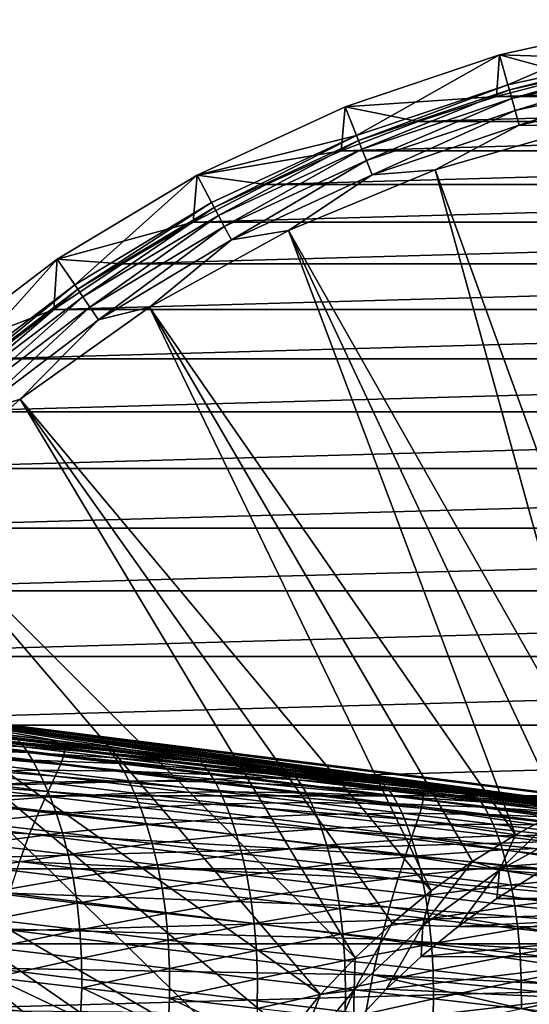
# Model space of a CAD drawing. Header units: metres. Extents: x -109 to 109, y -19 to 107.
# Tile 306 of 315: x 57 to 68, y 24 to 45. Entities that reach past the tile are written whole.
import ezdxf

# ---------------------------------------------------------------- set-up
doc = ezdxf.new("R2010")
doc.units = ezdxf.units.M
doc.layers.add('solid_21_412_310_XXX', color=7, linetype='CONTINUOUS')

msp = doc.modelspace()

# ---------------------------------------------------------------- linework, layer by layer
at = {"layer": 'solid_21_412_310_XXX'}
for points in [[(71.241806, 45.297634, 71.205002), (67.805344, 44.541195, 71.205002), (71.198288, 44.42791, 71.355003)], [(67.985191, 43.893391, 67.392159), (67.805344, 44.541195, 71.205002), (71.241806, 45.297634, 71.205002)], [(71.350853, 44.634228, 67.392159), (67.985191, 43.893391, 67.392159), (71.241806, 45.297634, 71.205002)], [(67.805344, 44.541195, 71.205002), (64.470779, 43.417667, 71.205002), (67.738266, 43.638157, 71.355003)], [(64.719353, 42.793003, 67.392159), (64.470779, 43.417667, 71.205002), (67.805344, 44.541195, 71.205002)], [(67.985191, 43.893391, 67.392159), (64.719353, 42.793003, 67.392159), (67.805344, 44.541195, 71.205002)], [(67.805344, 44.541195, 71.205002), (67.738266, 43.638157, 71.355003), (69.457619, 44.081669, 71.355003)], [(67.805344, 44.541195, 71.205002), (69.457619, 44.081669, 71.355003), (71.198288, 44.42791, 71.355003)], [(68.0159, 43.782795, 66.991409), (67.985191, 43.893391, 67.392159), (71.350853, 44.634228, 67.392159)], [(71.369423, 44.520962, 66.991409), (68.0159, 43.782795, 66.991409), (71.350853, 44.634228, 67.392159)], [(68.068413, 43.593658, 66.621765), (68.0159, 43.782795, 66.991409), (71.369423, 44.520962, 66.991409)], [(71.401176, 44.327255, 66.621765), (68.068413, 43.593658, 66.621765), (71.369423, 44.520962, 66.991409)], [(68.140358, 43.334534, 66.301064), (68.068413, 43.593658, 66.621765), (71.401176, 44.327255, 66.621765)], [(71.444687, 44.061871, 66.301064), (68.140358, 43.334534, 66.301064), (71.401176, 44.327255, 66.621765)], [(83.542397, 44.081665, 71.355003), (69.457619, 44.081669, 71.355003), (67.738266, 43.638157, 71.355003)], [(85.261734, 43.638157, 71.355003), (83.542397, 44.081665, 71.355003), (67.738266, 43.638157, 71.355003)], [(71.444687, 44.061871, 66.301064), (68.228584, 43.016773, 66.043358), (68.140358, 43.334534, 66.301064)], [(71.444687, 44.061871, 66.301064), (71.498039, 43.736435, 66.043358), (68.228584, 43.016773, 66.043358)], [(64.761841, 42.686378, 66.991409), (64.719353, 42.793003, 67.392159), (67.985191, 43.893391, 67.392159)], [(68.0159, 43.782795, 66.991409), (64.761841, 42.686378, 66.991409), (67.985191, 43.893391, 67.392159)], [(64.470779, 43.417667, 71.205002), (66.046776, 43.09903, 71.355003), (67.738266, 43.638157, 71.355003)], [(64.834496, 42.504025, 66.621765), (64.761841, 42.686378, 66.991409), (68.0159, 43.782795, 66.991409)], [(68.068413, 43.593658, 66.621765), (64.834496, 42.504025, 66.621765), (68.0159, 43.782795, 66.991409)], [(85.261734, 43.638157, 71.355003), (67.738266, 43.638157, 71.355003), (66.046776, 43.09903, 71.355003)], [(86.953224, 43.09903, 71.355003), (85.261734, 43.638157, 71.355003), (66.046776, 43.09903, 71.355003)], [(69.703743, 43.002182, 65.860069), (68.228584, 43.016773, 66.043358), (71.498039, 43.736435, 66.043358)], [(64.470779, 43.417667, 71.205002), (61.276901, 41.940052, 71.205002), (64.388489, 42.466026, 71.355003)], [(64.719353, 42.793003, 67.392159), (61.276901, 41.940052, 71.205002), (64.470779, 43.417667, 71.205002)], [(64.470779, 43.417667, 71.205002), (64.388489, 42.466026, 71.355003), (66.046776, 43.09903, 71.355003)], [(64.934036, 42.2542, 66.301064), (64.834496, 42.504025, 66.621765), (68.068413, 43.593658, 66.621765)], [(68.140358, 43.334534, 66.301064), (64.934036, 42.2542, 66.301064), (68.068413, 43.593658, 66.621765)], [(68.140358, 43.334534, 66.301064), (65.056099, 41.947842, 66.043358), (64.934036, 42.2542, 66.301064)], [(68.140358, 43.334534, 66.301064), (68.228584, 43.016773, 66.043358), (65.056099, 41.947842, 66.043358)], [(86.953224, 43.09903, 71.355003), (66.046776, 43.09903, 71.355003), (64.388489, 42.466026, 71.355003)], [(88.611511, 42.466026, 71.355003), (86.953224, 43.09903, 71.355003), (64.388489, 42.466026, 71.355003)], [(66.412575, 42.054012, 65.860069), (65.056099, 41.947842, 66.043358), (68.228584, 43.016773, 66.043358)], [(69.703743, 43.002182, 65.860069), (66.412575, 42.054012, 65.860069), (68.228584, 43.016773, 66.043358)], [(71.130272, 29.044519, 60.82386), (66.412575, 42.054012, 65.860069), (69.703743, 43.002182, 65.860069)], [(64.719353, 42.793003, 67.392159), (61.59164, 41.345966, 67.392159), (61.276901, 41.940052, 71.205002)], [(61.645401, 41.24456, 66.991409), (61.59164, 41.345966, 67.392159), (64.719353, 42.793003, 67.392159)], [(64.761841, 42.686378, 66.991409), (61.645401, 41.24456, 66.991409), (64.719353, 42.793003, 67.392159)], [(61.73735, 41.071133, 66.621765), (61.645401, 41.24456, 66.991409), (64.761841, 42.686378, 66.991409)], [(64.834496, 42.504025, 66.621765), (61.73735, 41.071133, 66.621765), (64.761841, 42.686378, 66.991409)], [(61.276901, 41.940052, 71.205002), (62.767624, 41.740734, 71.355003), (64.388489, 42.466026, 71.355003)], [(61.863316, 40.833534, 66.301064), (61.73735, 41.071133, 66.621765), (64.834496, 42.504025, 66.621765)], [(64.934036, 42.2542, 66.301064), (61.863316, 40.833534, 66.301064), (64.834496, 42.504025, 66.621765)], [(88.611511, 42.466026, 71.355003), (64.388489, 42.466026, 71.355003), (62.767624, 41.740734, 71.355003)], [(90.232361, 41.740742, 71.355003), (88.611511, 42.466026, 71.355003), (62.767624, 41.740734, 71.355003)], [(64.934036, 42.2542, 66.301064), (62.017788, 40.542168, 66.043358), (61.863316, 40.833534, 66.301064)], [(64.934036, 42.2542, 66.301064), (65.056099, 41.947842, 66.043358), (62.017788, 40.542168, 66.043358)], [(61.276901, 41.940052, 71.205002), (58.261177, 40.125546, 71.205002), (61.190849, 40.926155, 71.355003)], [(58.63871, 39.569248, 67.392159), (58.261177, 40.125546, 71.205002), (61.276901, 41.940052, 71.205002)], [(61.59164, 41.345966, 67.392159), (58.63871, 39.569248, 67.392159), (61.276901, 41.940052, 71.205002)], [(61.276901, 41.940052, 71.205002), (61.190849, 40.926155, 71.355003), (62.767624, 41.740734, 71.355003)], [(63.248272, 40.743313, 65.860069), (62.017788, 40.542168, 66.043358), (65.056099, 41.947842, 66.043358)], [(66.412575, 42.054012, 65.860069), (63.248272, 40.743313, 65.860069), (65.056099, 41.947842, 66.043358)], [(70.107178, 28.659454, 60.82386), (63.248272, 40.743313, 65.860069), (66.412575, 42.054012, 65.860069)], [(71.130272, 29.044519, 60.82386), (70.107178, 28.659454, 60.82386), (66.412575, 42.054012, 65.860069)], [(90.232361, 41.740742, 71.355003), (62.767624, 41.740734, 71.355003), (61.190849, 40.926155, 71.355003)], [(91.809135, 40.926163, 71.355003), (90.232361, 41.740742, 71.355003), (61.190849, 40.926155, 71.355003)], [(58.703121, 39.474247, 66.991409), (58.63871, 39.569248, 67.392159), (61.59164, 41.345966, 67.392159)], [(61.645401, 41.24456, 66.991409), (58.703121, 39.474247, 66.991409), (61.59164, 41.345966, 67.392159)], [(58.813278, 39.311779, 66.621765), (58.703121, 39.474247, 66.991409), (61.645401, 41.24456, 66.991409)], [(61.73735, 41.071133, 66.621765), (58.813278, 39.311779, 66.621765), (61.645401, 41.24456, 66.991409)], [(58.964199, 39.089191, 66.301064), (58.813278, 39.311779, 66.621765), (61.73735, 41.071133, 66.621765)], [(61.863316, 40.833534, 66.301064), (58.964199, 39.089191, 66.301064), (61.73735, 41.071133, 66.621765)], [(58.261177, 40.125546, 71.205002), (59.661415, 40.023964, 71.355003), (61.190849, 40.926155, 71.355003)], [(61.863316, 40.833534, 66.301064), (59.149265, 38.816235, 66.043358), (58.964199, 39.089191, 66.301064)], [(61.863316, 40.833534, 66.301064), (62.017788, 40.542168, 66.043358), (59.149265, 38.816235, 66.043358)], [(91.809135, 40.926163, 71.355003), (61.190849, 40.926155, 71.355003), (59.661415, 40.023964, 71.355003)], [(93.33857, 40.023972, 71.355003), (91.809135, 40.926163, 71.355003), (59.661415, 40.023964, 71.355003)], [(63.248272, 40.743313, 65.860069), (60.250614, 39.086567, 65.860069), (62.017788, 40.542168, 66.043358)], [(68.147377, 27.692986, 60.82386), (60.250614, 39.086567, 65.860069), (63.248272, 40.743313, 65.860069)], [(69.111458, 28.2083, 60.82386), (68.147377, 27.692986, 60.82386), (63.248272, 40.743313, 65.860069)], [(70.107178, 28.659454, 60.82386), (69.111458, 28.2083, 60.82386), (63.248272, 40.743313, 65.860069)], [(60.250614, 39.086567, 65.860069), (59.149265, 38.816235, 66.043358), (62.017788, 40.542168, 66.043358)], [(58.261177, 40.125546, 71.205002), (55.459774, 37.995937, 71.205002), (58.185493, 39.037781, 71.355003)], [(55.895187, 37.483677, 67.392159), (55.459774, 37.995937, 71.205002), (58.261177, 40.125546, 71.205002)], [(58.63871, 39.569248, 67.392159), (55.895187, 37.483677, 67.392159), (58.261177, 40.125546, 71.205002)], [(58.261177, 40.125546, 71.205002), (58.185493, 39.037781, 71.355003), (59.661415, 40.023964, 71.355003)], [(93.33857, 40.023972, 71.355003), (59.661415, 40.023964, 71.355003), (58.185493, 39.037781, 71.355003)], [(94.814476, 39.037804, 71.355003), (93.33857, 40.023972, 71.355003), (58.185493, 39.037781, 71.355003)], [(55.969494, 37.396198, 66.991409), (55.895187, 37.483677, 67.392159), (58.63871, 39.569248, 67.392159)], [(58.703121, 39.474247, 66.991409), (55.969494, 37.396198, 66.991409), (58.63871, 39.569248, 67.392159)], [(56.096573, 37.24659, 66.621765), (55.969494, 37.396198, 66.991409), (58.703121, 39.474247, 66.991409)], [(58.813278, 39.311779, 66.621765), (56.096573, 37.24659, 66.621765), (58.703121, 39.474247, 66.991409)], [(56.270672, 37.041626, 66.301064), (56.096573, 37.24659, 66.621765), (58.813278, 39.311779, 66.621765)], [(58.964199, 39.089191, 66.301064), (56.270672, 37.041626, 66.301064), (58.813278, 39.311779, 66.621765)], [(55.459774, 37.995937, 71.205002), (56.767059, 37.970299, 71.355003), (58.185493, 39.037781, 71.355003)], [(58.964199, 39.089191, 66.301064), (56.484165, 36.790279, 66.043358), (56.270672, 37.041626, 66.301064)], [(58.964199, 39.089191, 66.301064), (59.149265, 38.816235, 66.043358), (56.484165, 36.790279, 66.043358)], [(94.814476, 39.037804, 71.355003), (58.185493, 39.037781, 71.355003), (56.767059, 37.970299, 71.355003)], [(96.232925, 37.970314, 71.355003), (94.814476, 39.037804, 71.355003), (56.767059, 37.970299, 71.355003)], [(60.250614, 39.086567, 65.860069), (57.457302, 37.104607, 65.860069), (59.149265, 38.816235, 66.043358)], [(66.33049, 26.478983, 60.82386), (57.457302, 37.104607, 65.860069), (60.250614, 39.086567, 65.860069)], [(67.219063, 27.115723, 60.82386), (66.33049, 26.478983, 60.82386), (60.250614, 39.086567, 65.860069)], [(68.147377, 27.692986, 60.82386), (67.219063, 27.115723, 60.82386), (60.250614, 39.086567, 65.860069)], [(57.457302, 37.104607, 65.860069), (56.484165, 36.790279, 66.043358), (59.149265, 38.816235, 66.043358)], [(96.232925, 37.970314, 71.355003), (56.767059, 37.970299, 71.355003), (55.410389, 36.824696, 71.355003)], [(97.589584, 36.824722, 71.355003), (96.232925, 37.970314, 71.355003), (55.410389, 36.824696, 71.355003)], [(57.457302, 37.104607, 65.860069), (54.903461, 34.822357, 65.860069), (56.484165, 36.790279, 66.043358)], [(64.687607, 25.038212, 60.82386), (54.903461, 34.822357, 65.860069), (57.457302, 37.104607, 65.860069)], [(65.485466, 25.78549, 60.82386), (64.687607, 25.038212, 60.82386), (57.457302, 37.104607, 65.860069)], [(66.33049, 26.478983, 60.82386), (65.485466, 25.78549, 60.82386), (57.457302, 37.104607, 65.860069)], [(97.589584, 36.824722, 71.355003), (55.410389, 36.824696, 71.355003), (54.120739, 35.605438, 71.355003)], [(98.879234, 35.605461, 71.355003), (97.589584, 36.824722, 71.355003), (54.120739, 35.605438, 71.355003)], [(98.879234, 35.605461, 71.355003), (54.120739, 35.605438, 71.355003), (52.900799, 34.31506, 71.355003)], [(100.099182, 34.315086, 71.355003), (98.879234, 35.605461, 71.355003), (52.900799, 34.31506, 71.355003)], [(63.940327, 24.240351, 60.82386), (52.621212, 32.268517, 65.860069), (54.903461, 34.822357, 65.860069)], [(64.687607, 25.038212, 60.82386), (63.940327, 24.240351, 60.82386), (54.903461, 34.822357, 65.860069)], [(100.099182, 34.315086, 71.355003), (52.900799, 34.31506, 71.355003), (51.755684, 32.958977, 71.355003)], [(101.244278, 32.959023, 71.355003), (100.099182, 34.315086, 71.355003), (51.755684, 32.958977, 71.355003)], [(101.244278, 32.959023, 71.355003), (51.755684, 32.958977, 71.355003), (50.688076, 31.540377, 71.355003)], [(102.311905, 31.540405, 71.355003), (101.244278, 32.959023, 71.355003), (50.688076, 31.540377, 71.355003)], [(62.610092, 22.50675, 60.82386), (50.639248, 29.475203, 65.860069), (52.621212, 32.268517, 65.860069)], [(63.24683, 23.395321, 60.82386), (62.610092, 22.50675, 60.82386), (52.621212, 32.268517, 65.860069)], [(63.940327, 24.240351, 60.82386), (63.24683, 23.395321, 60.82386), (52.621212, 32.268517, 65.860069)], [(102.311905, 31.540405, 71.355003), (50.688076, 31.540377, 71.355003), (49.701633, 30.064056, 71.355003)], [(103.298332, 30.064104, 71.355003), (102.311905, 31.540405, 71.355003), (49.701633, 30.064056, 71.355003)], [(58.424538, 29.539711, 10.555206), (50.682686, 30.48144, 10.938139), (50.64032, 30.346741, 11.866487)], [(58.409489, 29.635891, 9.586078), (50.679436, 30.578709, 9.963644), (50.682686, 30.48144, 10.938139)], [(58.092384, 29.741596, 8.607491), (54.523602, 30.178337, 8.785137), (50.679436, 30.578709, 9.963644)], [(58.409489, 29.635891, 9.586078), (58.092384, 29.741596, 8.607491), (50.679436, 30.578709, 9.963644)], [(58.424538, 29.539711, 10.555206), (58.409489, 29.635891, 9.586078), (50.682686, 30.48144, 10.938139)], [(58.400772, 29.403809, 11.479933), (50.64032, 30.346741, 11.866487), (50.545639, 30.16114, 12.731453)], [(58.400772, 29.403809, 11.479933), (58.424538, 29.539711, 10.555206), (50.64032, 30.346741, 11.866487)], [(54.70018, 30.382071, 2.693295), (54.523602, 30.178337, 8.785137), (72.908997, 27.919987, 7.751267)], [(72.907921, 28.089037, 2.559429), (54.70018, 30.382071, 2.693295), (72.908997, 27.919987, 7.751267)], [(72.907921, 28.072861, -2.613731), (54.70018, 30.351757, -3.371934), (54.70018, 30.382071, 2.693295)], [(72.907921, 28.089037, 2.559429), (72.907921, 28.072861, -2.613731), (54.70018, 30.382071, 2.693295)], [(54.70018, 30.351757, -3.371934), (72.908035, 27.901264, -7.785325), (72.101837, 27.999922, -7.868527)], [(72.907921, 28.072861, -2.613731), (72.908035, 27.901264, -7.785325), (54.70018, 30.351757, -3.371934)], [(54.70018, 30.351757, -3.371934), (72.101837, 27.999922, -7.868527), (70.234329, 28.228045, -8.057494)], [(54.70018, 30.351757, -3.371934), (70.234329, 28.228045, -8.057494), (68.36451, 28.455933, -8.241495)], [(54.70018, 30.351757, -3.371934), (68.36451, 28.455933, -8.241495), (66.493973, 28.683464, -8.420583)], [(54.70018, 30.351757, -3.371934), (66.493973, 28.683464, -8.420583), (64.623726, 28.910587, -8.594714)], [(54.70018, 30.351757, -3.371934), (64.623726, 28.910587, -8.594714), (62.754135, 29.137335, -8.763829)], [(54.70018, 30.351757, -3.371934), (62.754135, 29.137335, -8.763829), (60.883976, 29.363941, -8.927934)], [(54.70018, 30.351757, -3.371934), (60.883976, 29.363941, -8.927934), (59.012875, 29.590528, -9.087041)], [(54.70018, 30.351757, -3.371934), (59.012875, 29.590528, -9.087041), (57.141174, 29.817141, -9.241099)], [(103.298332, 30.064104, 71.355003), (49.701633, 30.064056, 71.355003), (48.799896, 28.535387, 71.355003)], [(104.200081, 28.535425, 71.355003), (103.298332, 30.064104, 71.355003), (48.799896, 28.535387, 71.355003)], [(58.332172, 29.214489, 12.343296), (50.545639, 30.16114, 12.731453), (50.397766, 29.912224, 13.518599)], [(58.332172, 29.214489, 12.343296), (58.400772, 29.403809, 11.479933), (50.545639, 30.16114, 12.731453)], [(54.523602, 30.178337, 8.785137), (65.920921, 28.781971, 8.179052), (69.858017, 28.297209, 7.943318)], [(58.092384, 29.741596, 8.607491), (65.920921, 28.781971, 8.179052), (54.523602, 30.178337, 8.785137)], [(54.523602, 30.178337, 8.785137), (69.858017, 28.297209, 7.943318), (72.908997, 27.919987, 7.751267)], [(58.21756, 28.959457, 13.130913), (50.397766, 29.912224, 13.518599), (50.203323, 29.589376, 14.217559)], [(58.21756, 28.959457, 13.130913), (58.332172, 29.214489, 12.343296), (50.397766, 29.912224, 13.518599)], [(57.464966, 29.683037, -10.582415), (55.491982, 29.920946, -10.740029), (57.405907, 29.744888, -9.905407)], [(55.563705, 29.831705, -11.404616), (55.491982, 29.920946, -10.740029), (57.464966, 29.683037, -10.582415)], [(57.53677, 29.594336, -11.246873), (55.563705, 29.831705, -11.404616), (57.464966, 29.683037, -10.582415)], [(55.652313, 29.706516, -12.050251), (55.563705, 29.831705, -11.404616), (57.53677, 29.594336, -11.246873)], [(57.141174, 29.817141, -9.241099), (59.012875, 29.590528, -9.087041), (57.405907, 29.744888, -9.905407)], [(58.061985, 28.628664, 13.832192), (50.203323, 29.589376, 14.217559), (49.972412, 29.183903, 14.821057)], [(58.061985, 28.628664, 13.832192), (58.21756, 28.959457, 13.130913), (50.203323, 29.589376, 14.217559)], [(57.624039, 29.469887, -11.892505), (55.652313, 29.706516, -12.050251), (57.53677, 29.594336, -11.246873)], [(55.757721, 29.539198, -12.670805), (55.652313, 29.706516, -12.050251), (57.624039, 29.469887, -11.892505)], [(59.012875, 29.590528, -9.087041), (59.377316, 29.50663, -9.743465), (57.405907, 29.744888, -9.905407)], [(57.464966, 29.683037, -10.582415), (57.405907, 29.744888, -9.905407), (59.377316, 29.50663, -9.743465)], [(59.437656, 29.445143, -10.421229), (57.464966, 29.683037, -10.582415), (59.377316, 29.50663, -9.743465)], [(57.53677, 29.594336, -11.246873), (57.464966, 29.683037, -10.582415), (59.437656, 29.445143, -10.421229)], [(59.509621, 29.357037, -11.0864), (57.53677, 29.594336, -11.246873), (59.437656, 29.445143, -10.421229)], [(57.624039, 29.469887, -11.892505), (57.53677, 29.594336, -11.246873), (59.509621, 29.357037, -11.0864)], [(58.409489, 29.635891, 9.586078), (65.920921, 28.781971, 8.179052), (58.092384, 29.741596, 8.607491)], [(58.409489, 29.635891, 9.586078), (66.136696, 28.692059, 9.157144), (65.920921, 28.781971, 8.179052)], [(58.424538, 29.539711, 10.555206), (66.136696, 28.692059, 9.157144), (58.409489, 29.635891, 9.586078)], [(59.012875, 29.590528, -9.087041), (60.883976, 29.363941, -8.927934), (59.377316, 29.50663, -9.743465)], [(61.517521, 20.614365, 60.82386), (48.982502, 26.477545, 65.860069), (50.639248, 29.475203, 65.860069)], [(62.032833, 21.578444, 60.82386), (61.517521, 20.614365, 60.82386), (50.639248, 29.475203, 65.860069)], [(62.610092, 22.50675, 60.82386), (62.032833, 21.578444, 60.82386), (50.639248, 29.475203, 65.860069)], [(57.726593, 29.303513, -12.513197), (55.757721, 29.539198, -12.670805), (57.624039, 29.469887, -11.892505)], [(55.878998, 29.324455, -13.260349), (55.757721, 29.539198, -12.670805), (57.726593, 29.303513, -12.513197)], [(59.595619, 29.233469, -11.732695), (57.624039, 29.469887, -11.892505), (59.509621, 29.357037, -11.0864)], [(57.726593, 29.303513, -12.513197), (57.624039, 29.469887, -11.892505), (59.595619, 29.233469, -11.732695)], [(58.332172, 29.214489, 12.343296), (66.159096, 28.460915, 11.04383), (58.400772, 29.403809, 11.479933)], [(58.400772, 29.403809, 11.479933), (66.163803, 28.597422, 10.121979), (58.424538, 29.539711, 10.555206)], [(58.400772, 29.403809, 11.479933), (66.159096, 28.460915, 11.04383), (66.163803, 28.597422, 10.121979)], [(58.424538, 29.539711, 10.555206), (66.163803, 28.597422, 10.121979), (66.136696, 28.692059, 9.157144)], [(60.883976, 29.363941, -8.927934), (61.348316, 29.268326, -9.576915), (59.377316, 29.50663, -9.743465)], [(59.437656, 29.445143, -10.421229), (59.377316, 29.50663, -9.743465), (61.348316, 29.268326, -9.576915)], [(61.410027, 29.207197, -10.256351), (59.437656, 29.445143, -10.421229), (61.348316, 29.268326, -9.576915)], [(59.509621, 29.357037, -11.0864), (59.437656, 29.445143, -10.421229), (61.410027, 29.207197, -10.256351)], [(61.482224, 29.119741, -10.923023), (59.509621, 29.357037, -11.0864), (61.410027, 29.207197, -10.256351)], [(59.595619, 29.233469, -11.732695), (59.509621, 29.357037, -11.0864), (61.482224, 29.119741, -10.923023)], [(60.883976, 29.363941, -8.927934), (62.754135, 29.137335, -8.763829), (61.348316, 29.268326, -9.576915)], [(57.873436, 28.214169, 14.4395), (49.972412, 29.183903, 14.821057), (49.718803, 28.689621, 15.325599)], [(57.873436, 28.214169, 14.4395), (58.061985, 28.628664, 13.832192), (49.972412, 29.183903, 14.821057)], [(57.843483, 29.089903, -13.103026), (55.878998, 29.324455, -13.260349), (57.726593, 29.303513, -12.513197)], [(56.012482, 29.059994, -13.813704), (55.878998, 29.324455, -13.260349), (57.843483, 29.089903, -13.103026)], [(59.695396, 29.068256, -12.353994), (57.726593, 29.303513, -12.513197), (59.595619, 29.233469, -11.732695)], [(57.843483, 29.089903, -13.103026), (57.726593, 29.303513, -12.513197), (59.695396, 29.068256, -12.353994)], [(58.21756, 28.959457, 13.130913), (66.117226, 28.268574, 11.905956), (58.332172, 29.214489, 12.343296)], [(58.332172, 29.214489, 12.343296), (66.117226, 28.268574, 11.905956), (66.159096, 28.460915, 11.04383)], [(61.567032, 28.997181, -11.570603), (59.595619, 29.233469, -11.732695), (61.482224, 29.119741, -10.923023)], [(59.695396, 29.068256, -12.353994), (59.595619, 29.233469, -11.732695), (61.567032, 28.997181, -11.570603)], [(62.754135, 29.137335, -8.763829), (63.31889, 29.029903, -9.405641), (61.348316, 29.268326, -9.576915)], [(61.410027, 29.207197, -10.256351), (61.348316, 29.268326, -9.576915), (63.31889, 29.029903, -9.405641)], [(63.382042, 28.969128, -10.087557), (61.410027, 29.207197, -10.256351), (63.31889, 29.029903, -9.405641)], [(61.482224, 29.119741, -10.923023), (61.410027, 29.207197, -10.256351), (63.382042, 28.969128, -10.087557)], [(62.754135, 29.137335, -8.763829), (64.623726, 28.910587, -8.594714), (63.31889, 29.029903, -9.405641)], [(57.971207, 28.826719, -13.656806), (56.012482, 29.059994, -13.813704), (57.843483, 29.089903, -13.103026)], [(56.153786, 28.744339, -14.325919), (56.012482, 29.059994, -13.813704), (57.971207, 28.826719, -13.656806)], [(59.807964, 28.856071, -12.944377), (57.843483, 29.089903, -13.103026), (59.695396, 29.068256, -12.353994)], [(57.971207, 28.826719, -13.656806), (57.843483, 29.089903, -13.103026), (59.807964, 28.856071, -12.944377)], [(58.061985, 28.628664, 13.832192), (66.036674, 28.008173, 12.694016), (58.21756, 28.959457, 13.130913)], [(58.21756, 28.959457, 13.130913), (66.036674, 28.008173, 12.694016), (66.117226, 28.268574, 11.905956)], [(61.664108, 28.83333, -12.192957), (59.695396, 29.068256, -12.353994), (61.567032, 28.997181, -11.570603)], [(59.807964, 28.856071, -12.944377), (59.695396, 29.068256, -12.353994), (61.664108, 28.83333, -12.192957)], [(63.454552, 28.88237, -10.756424), (61.482224, 29.119741, -10.923023), (63.382042, 28.969128, -10.087557)], [(61.567032, 28.997181, -11.570603), (61.482224, 29.119741, -10.923023), (63.454552, 28.88237, -10.756424)], [(63.538246, 28.760931, -11.405842), (61.567032, 28.997181, -11.570603), (63.454552, 28.88237, -10.756424)], [(61.664108, 28.83333, -12.192957), (61.567032, 28.997181, -11.570603), (63.538246, 28.760931, -11.405842)], [(64.623726, 28.910587, -8.594714), (65.289001, 28.791281, -9.22951), (63.31889, 29.029903, -9.405641)], [(63.382042, 28.969128, -10.087557), (63.31889, 29.029903, -9.405641), (65.289001, 28.791281, -9.22951)], [(65.353676, 28.730862, -9.914586), (63.382042, 28.969128, -10.087557), (65.289001, 28.791281, -9.22951)], [(63.454552, 28.88237, -10.756424), (63.382042, 28.969128, -10.087557), (65.353676, 28.730862, -9.914586)], [(58.105591, 28.512436, -14.169569), (56.153786, 28.744339, -14.325919), (57.971207, 28.826719, -13.656806)], [(56.29763, 28.377621, -14.79293), (56.153786, 28.744339, -14.325919), (58.105591, 28.512436, -14.169569)], [(59.929989, 28.594511, -13.498656), (57.971207, 28.826719, -13.656806), (59.807964, 28.856071, -12.944377)], [(58.105591, 28.512436, -14.169569), (57.971207, 28.826719, -13.656806), (59.929989, 28.594511, -13.498656)], [(61.772423, 28.622835, -12.78415), (59.807964, 28.856071, -12.944377), (61.664108, 28.83333, -12.192957)], [(59.929989, 28.594511, -13.498656), (59.807964, 28.856071, -12.944377), (61.772423, 28.622835, -12.78415)], [(63.632687, 28.598616, -12.029646), (61.664108, 28.83333, -12.192957), (63.538246, 28.760931, -11.405842)], [(61.772423, 28.622835, -12.78415), (61.664108, 28.83333, -12.192957), (63.632687, 28.598616, -12.029646)], [(65.426575, 28.644846, -10.586236), (63.454552, 28.88237, -10.756424), (65.353676, 28.730862, -9.914586)], [(63.538246, 28.760931, -11.405842), (63.454552, 28.88237, -10.756424), (65.426575, 28.644846, -10.586236)], [(65.509224, 28.52462, -11.237961), (63.538246, 28.760931, -11.405842), (65.426575, 28.644846, -10.586236)], [(63.632687, 28.598616, -12.029646), (63.538246, 28.760931, -11.405842), (65.509224, 28.52462, -11.237961)], [(64.623726, 28.910587, -8.594714), (66.493973, 28.683464, -8.420583), (65.289001, 28.791281, -9.22951)], [(66.493973, 28.683464, -8.420583), (67.258644, 28.55238, -9.048391), (65.289001, 28.791281, -9.22951)], [(65.353676, 28.730862, -9.914586), (65.289001, 28.791281, -9.22951), (67.258644, 28.55238, -9.048391)], [(67.324905, 28.492323, -9.737181), (65.353676, 28.730862, -9.914586), (67.258644, 28.55238, -9.048391)], [(65.426575, 28.644846, -10.586236), (65.353676, 28.730862, -9.914586), (67.324905, 28.492323, -9.737181)], [(69.858017, 28.297209, 7.943318), (65.920921, 28.781971, 8.179052), (66.136696, 28.692059, 9.157144)], [(104.200081, 28.535425, 71.355003), (48.799896, 28.535387, 71.355003), (47.984852, 26.957716, 71.355003)], [(105.015129, 26.957752, 71.355003), (104.200081, 28.535425, 71.355003), (47.984852, 26.957716, 71.355003)], [(57.663013, 27.710735, 14.948841), (49.718803, 28.689621, 15.325599), (49.45702, 28.103302, 15.731134)], [(57.663013, 27.710735, 14.948841), (57.873436, 28.214169, 14.4395), (49.718803, 28.689621, 15.325599)], [(58.241642, 28.147118, -14.63723), (56.29763, 28.377621, -14.79293), (58.105591, 28.512436, -14.169569)], [(57.873436, 28.214169, 14.4395), (65.920837, 27.670162, 13.397238), (58.061985, 28.628664, 13.832192)], [(58.061985, 28.628664, 13.832192), (65.920837, 27.670162, 13.397238), (66.036674, 28.008173, 12.694016)], [(60.057507, 28.281971, -14.011868), (58.105591, 28.512436, -14.169569), (59.929989, 28.594511, -13.498656)], [(58.241642, 28.147118, -14.63723), (58.105591, 28.512436, -14.169569), (60.057507, 28.281971, -14.011868)], [(61.888809, 28.363216, -13.339008), (59.929989, 28.594511, -13.498656), (61.772423, 28.622835, -12.78415)], [(60.057507, 28.281971, -14.011868), (59.929989, 28.594511, -13.498656), (61.888809, 28.363216, -13.339008)], [(63.736813, 28.390045, -12.621881), (61.772423, 28.622835, -12.78415), (63.632687, 28.598616, -12.029646)], [(61.888809, 28.363216, -13.339008), (61.772423, 28.622835, -12.78415), (63.736813, 28.390045, -12.621881)], [(65.601097, 28.363987, -11.863552), (63.632687, 28.598616, -12.029646), (65.509224, 28.52462, -11.237961)], [(63.736813, 28.390045, -12.621881), (63.632687, 28.598616, -12.029646), (65.601097, 28.363987, -11.863552)], [(67.398262, 28.407085, -10.412092), (65.426575, 28.644846, -10.586236), (67.324905, 28.492323, -9.737181)], [(65.509224, 28.52462, -11.237961), (65.426575, 28.644846, -10.586236), (67.398262, 28.407085, -10.412092)], [(67.479935, 28.288153, -11.066508), (65.509224, 28.52462, -11.237961), (67.398262, 28.407085, -10.412092)], [(65.601097, 28.363987, -11.863552), (65.509224, 28.52462, -11.237961), (67.479935, 28.288153, -11.066508)], [(66.136696, 28.692059, 9.157144), (73.895462, 27.664051, 9.516305), (73.856911, 27.747559, 8.613766)], [(66.136696, 28.692059, 9.157144), (66.163803, 28.597422, 10.121979), (73.895462, 27.664051, 9.516305)], [(66.136696, 28.692059, 9.157144), (73.856911, 27.747559, 8.613766), (73.814903, 27.807669, 7.692584)], [(72.908997, 27.919987, 7.751267), (66.136696, 28.692059, 9.157144), (73.814903, 27.807669, 7.692584)], [(72.908997, 27.919987, 7.751267), (69.858017, 28.297209, 7.943318), (66.136696, 28.692059, 9.157144)], [(66.163803, 28.597422, 10.121979), (66.159096, 28.460915, 11.04383), (73.913155, 27.543907, 10.384167)], [(66.163803, 28.597422, 10.121979), (73.913155, 27.543907, 10.384167), (73.895462, 27.664051, 9.516305)], [(66.493973, 28.683464, -8.420583), (68.36451, 28.455933, -8.241495), (67.258644, 28.55238, -9.048391)], [(68.36451, 28.455933, -8.241495), (69.227776, 28.313124, -8.86215), (67.258644, 28.55238, -9.048391)], [(67.324905, 28.492323, -9.737181), (67.258644, 28.55238, -9.048391), (69.227776, 28.313124, -8.86215)], [(56.437859, 27.96155, -15.211546), (56.29763, 28.377621, -14.79293), (58.241642, 28.147118, -14.63723)], [(62.009506, 28.052767, -13.852588), (60.057507, 28.281971, -14.011868), (61.888809, 28.363216, -13.339008)], [(63.847618, 28.132641, -13.177395), (61.888809, 28.363216, -13.339008), (63.736813, 28.390045, -12.621881)], [(62.009506, 28.052767, -13.852588), (61.888809, 28.363216, -13.339008), (63.847618, 28.132641, -13.177395)], [(65.701096, 28.157534, -12.45703), (63.736813, 28.390045, -12.621881), (65.601097, 28.363987, -11.863552)], [(63.847618, 28.132641, -13.177395), (63.736813, 28.390045, -12.621881), (65.701096, 28.157534, -12.45703)], [(67.56929, 28.129318, -11.694166), (65.601097, 28.363987, -11.863552), (67.479935, 28.288153, -11.066508)], [(65.701096, 28.157534, -12.45703), (65.601097, 28.363987, -11.863552), (67.56929, 28.129318, -11.694166)], [(66.159096, 28.460915, 11.04383), (66.117226, 28.268574, 11.905956), (73.905785, 27.375257, 11.203539)], [(66.159096, 28.460915, 11.04383), (73.905785, 27.375257, 11.203539), (73.913155, 27.543907, 10.384167)], [(69.295708, 28.253435, -9.555081), (67.324905, 28.492323, -9.737181), (69.227776, 28.313124, -8.86215)], [(67.398262, 28.407085, -10.412092), (67.324905, 28.492323, -9.737181), (69.295708, 28.253435, -9.555081)], [(69.369583, 28.16901, -10.233627), (67.398262, 28.407085, -10.412092), (69.295708, 28.253435, -9.555081)], [(67.479935, 28.288153, -11.066508), (67.398262, 28.407085, -10.412092), (69.369583, 28.16901, -10.233627)], [(69.450333, 28.05143, -10.891033), (67.479935, 28.288153, -11.066508), (69.369583, 28.16901, -10.233627)], [(67.56929, 28.129318, -11.694166), (67.479935, 28.288153, -11.066508), (69.450333, 28.05143, -10.891033)], [(68.36451, 28.455933, -8.241495), (70.234329, 28.228045, -8.057494), (69.227776, 28.313124, -8.86215)], [(57.442547, 27.116085, 15.359633), (57.663013, 27.710735, 14.948841), (49.45702, 28.103302, 15.731134)], [(58.373562, 27.732405, -15.056571), (56.437859, 27.96155, -15.211546), (58.241642, 28.147118, -14.63723)], [(57.663013, 27.710735, 14.948841), (65.775505, 27.247293, 14.007699), (57.873436, 28.214169, 14.4395)], [(57.873436, 28.214169, 14.4395), (65.775505, 27.247293, 14.007699), (65.920837, 27.670162, 13.397238)], [(60.185802, 27.918432, -14.479934), (58.241642, 28.147118, -14.63723), (60.057507, 28.281971, -14.011868)], [(58.373562, 27.732405, -15.056571), (58.241642, 28.147118, -14.63723), (60.185802, 27.918432, -14.479934)], [(60.185802, 27.918432, -14.479934), (60.057507, 28.281971, -14.011868), (62.009506, 28.052767, -13.852588)], [(63.961544, 27.824579, -13.691275), (62.009506, 28.052767, -13.852588), (63.847618, 28.132641, -13.177395)], [(65.806366, 27.902571, -13.013269), (63.847618, 28.132641, -13.177395), (65.701096, 28.157534, -12.45703)], [(63.961544, 27.824579, -13.691275), (63.847618, 28.132641, -13.177395), (65.806366, 27.902571, -13.013269)], [(67.665215, 27.925137, -12.289056), (65.701096, 28.157534, -12.45703), (67.56929, 28.129318, -11.694166)], [(65.806366, 27.902571, -13.013269), (65.701096, 28.157534, -12.45703), (67.665215, 27.925137, -12.289056)], [(66.117226, 28.268574, 11.905956), (66.036674, 28.008173, 12.694016), (73.871056, 27.147511, 11.962018)], [(66.117226, 28.268574, 11.905956), (73.871056, 27.147511, 11.962018), (73.905785, 27.375257, 11.203539)], [(69.537231, 27.894482, -11.520979), (67.56929, 28.129318, -11.694166), (69.450333, 28.05143, -10.891033)], [(67.665215, 27.925137, -12.289056), (67.56929, 28.129318, -11.694166), (69.537231, 27.894482, -11.520979)], [(67.801491, 26.932474, 60.697536), (68.147377, 27.692986, 60.82386), (69.111458, 28.2083, 60.82386)], [(67.801491, 26.932474, 60.697536), (69.111458, 28.2083, 60.82386), (69.587982, 27.914604, 60.697536)], [(56.568356, 27.498266, -15.579054), (56.437859, 27.96155, -15.211546), (58.373562, 27.732405, -15.056571)], [(60.309441, 27.505428, -14.89964), (58.373562, 27.732405, -15.056571), (60.185802, 27.918432, -14.479934)], [(62.130089, 27.691353, -14.320835), (60.185802, 27.918432, -14.479934), (62.009506, 28.052767, -13.852588)], [(60.309441, 27.505428, -14.89964), (60.185802, 27.918432, -14.479934), (62.130089, 27.691353, -14.320835)], [(62.130089, 27.691353, -14.320835), (62.009506, 28.052767, -13.852588), (63.961544, 27.824579, -13.691275)], [(65.913559, 27.597147, -13.527402), (63.961544, 27.824579, -13.691275), (65.806366, 27.902571, -13.013269)], [(67.764992, 27.672796, -12.846087), (65.806366, 27.902571, -13.013269), (67.665215, 27.925137, -12.289056)], [(65.913559, 27.597147, -13.527402), (65.806366, 27.902571, -13.013269), (67.764992, 27.672796, -12.846087)], [(66.036674, 28.008173, 12.694016), (65.920837, 27.670162, 13.397238), (73.80986, 26.852758, 12.650188)], [(66.036674, 28.008173, 12.694016), (73.80986, 26.852758, 12.650188), (73.871056, 27.147511, 11.962018)], [(69.62912, 27.692686, -12.117418), (67.665215, 27.925137, -12.289056), (69.537231, 27.894482, -11.520979)], [(67.764992, 27.672796, -12.846087), (67.665215, 27.925137, -12.289056), (69.62912, 27.692686, -12.117418)], [(68.622169, 26.861301, 60.654999), (67.801491, 26.932474, 60.697536), (69.587982, 27.914604, 60.697536)], [(58.495598, 27.27037, -15.42485), (56.568356, 27.498266, -15.579054), (58.373562, 27.732405, -15.056571)], [(57.442547, 27.116085, 15.359633), (65.608994, 26.735209, 14.521005), (57.663013, 27.710735, 14.948841)], [(57.663013, 27.710735, 14.948841), (65.608994, 26.735209, 14.521005), (65.775505, 27.247293, 14.007699)], [(58.495598, 27.27037, -15.42485), (58.373562, 27.732405, -15.056571), (60.309441, 27.505428, -14.89964)], [(62.245472, 27.280382, -14.740576), (60.309441, 27.505428, -14.89964), (62.130089, 27.691353, -14.320835)], [(64.074448, 27.465593, -14.159516), (62.130089, 27.691353, -14.320835), (63.961544, 27.824579, -13.691275)], [(62.245472, 27.280382, -14.740576), (62.130089, 27.691353, -14.320835), (64.074448, 27.465593, -14.159516)], [(64.074448, 27.465593, -14.159516), (63.961544, 27.824579, -13.691275), (65.913559, 27.597147, -13.527402)], [(65.920837, 27.670162, 13.397238), (65.775505, 27.247293, 14.007699), (73.72438, 26.484488, 13.260191)], [(67.865494, 27.370203, -13.36044), (65.913559, 27.597147, -13.527402), (67.764992, 27.672796, -12.846087)], [(65.920837, 27.670162, 13.397238), (73.72438, 26.484488, 13.260191), (73.80986, 26.852758, 12.650188)], [(67.801491, 26.932474, 60.697536), (67.219063, 27.115723, 60.82386), (68.147377, 27.692986, 60.82386)], [(69.72345, 27.443102, -12.6753), (67.764992, 27.672796, -12.846087), (69.62912, 27.692686, -12.117418)], [(67.865494, 27.370203, -13.36044), (67.764992, 27.672796, -12.846087), (69.72345, 27.443102, -12.6753)], [(56.683311, 26.991325, -15.894448), (56.568356, 27.498266, -15.579054), (58.495598, 27.27037, -15.42485)], [(60.423023, 27.044935, -15.26825), (58.495598, 27.27037, -15.42485), (60.309441, 27.505428, -14.89964)], [(60.423023, 27.044935, -15.26825), (60.309441, 27.505428, -14.89964), (62.245472, 27.280382, -14.740576)], [(64.181602, 27.056931, -14.57901), (62.245472, 27.280382, -14.740576), (64.074448, 27.465593, -14.159516)], [(66.018822, 27.240835, -13.995487), (64.074448, 27.465593, -14.159516), (65.913559, 27.597147, -13.527402)], [(64.181602, 27.056931, -14.57901), (64.074448, 27.465593, -14.159516), (66.018822, 27.240835, -13.995487)], [(66.018822, 27.240835, -13.995487), (65.913559, 27.597147, -13.527402), (67.865494, 27.370203, -13.36044)], [(69.817284, 27.143486, -13.189862), (67.865494, 27.370203, -13.36044), (69.72345, 27.443102, -12.6753)], [(58.602306, 26.764509, -15.74103), (56.683311, 26.991325, -15.894448), (58.495598, 27.27037, -15.42485)], [(58.602306, 26.764509, -15.74103), (58.495598, 27.27037, -15.42485), (60.423023, 27.044935, -15.26825)], [(62.350616, 26.821695, -15.109114), (60.423023, 27.044935, -15.26825), (62.245472, 27.280382, -14.740576)], [(62.350616, 26.821695, -15.109114), (62.245472, 27.280382, -14.740576), (64.181602, 27.056931, -14.57901)], [(66.117752, 26.834713, -14.414505), (64.181602, 27.056931, -14.57901), (66.018822, 27.240835, -13.995487)], [(65.775505, 27.247293, 14.007699), (65.608994, 26.735209, 14.521005), (73.618706, 26.039101, 13.787432)], [(65.775505, 27.247293, 14.007699), (73.618706, 26.039101, 13.787432), (73.72438, 26.484488, 13.260191)], [(67.963127, 27.016764, -13.828258), (66.018822, 27.240835, -13.995487), (67.865494, 27.370203, -13.36044)], [(66.117752, 26.834713, -14.414505), (66.018822, 27.240835, -13.995487), (67.963127, 27.016764, -13.828258)], [(67.963127, 27.016764, -13.828258), (67.865494, 27.370203, -13.36044), (69.817284, 27.143486, -13.189862)], [(57.22422, 26.430984, 15.674727), (65.430344, 26.132526, 14.936146), (57.442547, 27.116085, 15.359633)], [(57.442547, 27.116085, 15.359633), (65.430344, 26.132526, 14.936146), (65.608994, 26.735209, 14.521005)], [(60.521481, 26.540358, -15.584735), (58.602306, 26.764509, -15.74103), (60.423023, 27.044935, -15.26825)], [(60.521481, 26.540358, -15.584735), (60.423023, 27.044935, -15.26825), (62.350616, 26.821695, -15.109114)], [(64.278313, 26.600285, -14.947125), (62.350616, 26.821695, -15.109114), (64.181602, 27.056931, -14.57901)], [(64.278313, 26.600285, -14.947125), (64.181602, 27.056931, -14.57901), (66.117752, 26.834713, -14.414505)], [(68.053864, 26.613361, -14.246622), (66.117752, 26.834713, -14.414505), (67.963127, 27.016764, -13.828258)], [(66.152184, 25.73418, 60.697536), (66.33049, 26.478983, 60.82386), (67.219063, 27.115723, 60.82386)], [(66.152184, 25.73418, 60.697536), (67.219063, 27.115723, 60.82386), (67.801491, 26.932474, 60.697536)], [(69.907318, 26.793062, -13.657336), (67.963127, 27.016764, -13.828258), (69.817284, 27.143486, -13.189862)], [(68.053864, 26.613361, -14.246622), (67.963127, 27.016764, -13.828258), (69.907318, 26.793062, -13.657336)], [(105.015129, 26.957752, 71.355003), (47.984852, 26.957716, 71.355003), (47.259949, 25.337719, 71.355003)], [(105.740036, 25.337763, 71.355003), (105.015129, 26.957752, 71.355003), (47.259949, 25.337719, 71.355003)], [(56.777054, 26.444651, -16.157211), (56.683311, 26.991325, -15.894448), (58.602306, 26.764509, -15.74103)], [(62.440811, 26.31859, -15.425458), (60.521481, 26.540358, -15.584735), (62.350616, 26.821695, -15.109114)], [(62.440811, 26.31859, -15.425458), (62.350616, 26.821695, -15.109114), (64.278313, 26.600285, -14.947125)], [(66.206039, 26.380297, -14.781913), (64.278313, 26.600285, -14.947125), (66.117752, 26.834713, -14.414505)], [(66.206039, 26.380297, -14.781913), (66.117752, 26.834713, -14.414505), (68.053864, 26.613361, -14.246622)], [(66.908844, 25.71567, 60.654999), (66.152184, 25.73418, 60.697536), (67.801491, 26.932474, 60.697536)], [(67.746735, 26.316538, 60.654999), (66.908844, 25.71567, 60.654999), (67.801491, 26.932474, 60.697536)], [(68.622169, 26.861301, 60.654999), (67.746735, 26.316538, 60.654999), (67.801491, 26.932474, 60.697536)], [(85.253166, 26.316605, 60.654999), (67.746735, 26.316538, 60.654999), (68.622169, 26.861301, 60.654999)], [(58.688377, 26.218681, -16.00456), (56.777054, 26.444651, -16.157211), (58.602306, 26.764509, -15.74103)], [(58.688377, 26.218681, -16.00456), (58.602306, 26.764509, -15.74103), (60.521481, 26.540358, -15.584735)], [(64.360245, 26.098814, -15.262945), (62.440811, 26.31859, -15.425458), (64.278313, 26.600285, -14.947125)], [(64.360245, 26.098814, -15.262945), (64.278313, 26.600285, -14.947125), (66.206039, 26.380297, -14.781913)], [(65.608994, 26.735209, 14.521005), (65.430344, 26.132526, 14.936146), (73.497566, 25.514509, 14.229008)], [(65.608994, 26.735209, 14.521005), (73.497566, 25.514509, 14.229008), (73.618706, 26.039101, 13.787432)], [(68.13372, 26.161327, -14.613102), (66.206039, 26.380297, -14.781913), (68.053864, 26.613361, -14.246622)], [(69.989853, 26.392513, -14.074924), (68.053864, 26.613361, -14.246622), (69.907318, 26.793062, -13.657336)], [(68.13372, 26.161327, -14.613102), (68.053864, 26.613361, -14.246622), (69.989853, 26.392513, -14.074924)], [(61.066364, 19.618643, 60.82386), (47.671803, 23.313238, 65.860069), (48.982502, 26.477545, 65.860069)], [(61.517521, 20.614365, 60.82386), (61.066364, 19.618643, 60.82386), (48.982502, 26.477545, 65.860069)], [(56.845238, 25.862608, -16.368422), (56.777054, 26.444651, -16.157211), (58.688377, 26.218681, -16.00456)], [(57.018288, 25.660114, 15.900879), (65.249001, 25.440889, 15.25553), (57.22422, 26.430984, 15.674727)], [(57.22422, 26.430984, 15.674727), (65.249001, 25.440889, 15.25553), (65.430344, 26.132526, 14.936146)], [(60.599861, 25.995474, -15.848552), (58.688377, 26.218681, -16.00456), (60.521481, 26.540358, -15.584735)], [(60.599861, 25.995474, -15.848552), (60.521481, 26.540358, -15.584735), (62.440811, 26.31859, -15.425458)], [(66.279701, 25.880594, -15.096892), (64.360245, 26.098814, -15.262945), (66.206039, 26.380297, -14.781913)], [(66.152184, 25.73418, 60.697536), (65.485466, 25.78549, 60.82386), (66.33049, 26.478983, 60.82386)], [(66.279701, 25.880594, -15.096892), (66.206039, 26.380297, -14.781913), (68.13372, 26.161327, -14.613102)], [(70.061287, 25.942968, -14.44032), (68.13372, 26.161327, -14.613102), (69.989853, 26.392513, -14.074924)], [(58.749775, 25.637226, -16.216494), (56.845238, 25.862608, -16.368422), (58.688377, 26.218681, -16.00456)], [(58.749775, 25.637226, -16.216494), (58.688377, 26.218681, -16.00456), (60.599861, 25.995474, -15.848552)], [(62.511482, 25.774734, -15.68911), (60.599861, 25.995474, -15.848552), (62.440811, 26.31859, -15.425458)], [(62.511482, 25.774734, -15.68911), (62.440811, 26.31859, -15.425458), (64.360245, 26.098814, -15.262945)], [(68.199097, 25.663498, -14.926996), (66.279701, 25.880594, -15.096892), (68.13372, 26.161327, -14.613102)], [(74.649895, 26.093493, 60.654999), (66.908844, 25.71567, 60.654999), (67.746735, 26.316538, 60.654999)], [(76.5, 26.225817, 60.654999), (67.746735, 26.316538, 60.654999), (85.253166, 26.316605, 60.654999)], [(76.5, 26.225817, 60.654999), (74.649895, 26.093493, 60.654999), (67.746735, 26.316538, 60.654999)], [(68.199097, 25.663498, -14.926996), (68.13372, 26.161327, -14.613102), (70.061287, 25.942968, -14.44032)], [(60.654434, 25.414566, -16.060759), (58.749775, 25.637226, -16.216494), (60.599861, 25.995474, -15.848552)], [(60.654434, 25.414566, -16.060759), (60.599861, 25.995474, -15.848552), (62.511482, 25.774734, -15.68911)], [(64.42318, 25.556059, -15.526042), (62.511482, 25.774734, -15.68911), (64.360245, 26.098814, -15.262945)], [(64.42318, 25.556059, -15.526042), (64.360245, 26.098814, -15.262945), (66.279701, 25.880594, -15.096892)], [(65.430344, 26.132526, 14.936146), (65.249001, 25.440889, 15.25553), (73.36631, 24.911766, 14.585571)], [(65.430344, 26.132526, 14.936146), (73.36631, 24.911766, 14.585571), (73.497566, 25.514509, 14.229008)], [(74.649895, 26.093493, 60.654999), (72.837494, 25.69923, 60.654999), (66.908844, 25.71567, 60.654999)], [(56.884827, 25.250006, -16.53071), (56.845238, 25.862608, -16.368422), (58.749775, 25.637226, -16.216494)], [(62.559185, 25.19434, -15.901164), (60.654434, 25.414566, -16.060759), (62.511482, 25.774734, -15.68911)], [(62.559185, 25.19434, -15.901164), (62.511482, 25.774734, -15.68911), (64.42318, 25.556059, -15.526042)], [(66.334877, 25.338999, -15.359115), (64.42318, 25.556059, -15.526042), (66.279701, 25.880594, -15.096892)], [(64.666061, 24.338623, 60.697536), (64.687607, 25.038212, 60.82386), (65.485466, 25.78549, 60.82386)], [(64.666061, 24.338623, 60.697536), (65.485466, 25.78549, 60.82386), (66.152184, 25.73418, 60.697536)], [(65.359886, 24.356155, 60.654999), (64.666061, 24.338623, 60.697536), (66.152184, 25.73418, 60.697536)], [(66.112053, 25.061237, 60.654999), (65.359886, 24.356155, 60.654999), (66.152184, 25.73418, 60.697536)], [(66.908844, 25.71567, 60.654999), (66.112053, 25.061237, 60.654999), (66.152184, 25.73418, 60.697536)], [(66.334877, 25.338999, -15.359115), (66.279701, 25.880594, -15.096892), (68.199097, 25.663498, -14.926996)], [(70.118362, 25.44709, -14.752953), (68.199097, 25.663498, -14.926996), (70.061287, 25.942968, -14.44032)], [(56.833035, 24.811453, 16.048054), (65.073112, 24.665665, 15.485544), (57.018288, 25.660114, 15.900879)], [(58.783699, 25.024931, -16.379438), (56.884827, 25.250006, -16.53071), (58.749775, 25.637226, -16.216494)], [(57.018288, 25.660114, 15.900879), (65.073112, 24.665665, 15.485544), (65.249001, 25.440889, 15.25553)], [(58.783699, 25.024931, -16.379438), (58.749775, 25.637226, -16.216494), (60.654434, 25.414566, -16.060759)], [(64.463982, 24.976145, -15.737576), (62.559185, 25.19434, -15.901164), (64.42318, 25.556059, -15.526042)], [(64.463982, 24.976145, -15.737576), (64.42318, 25.556059, -15.526042), (66.334877, 25.338999, -15.359115)], [(72.837494, 25.69923, 60.654999), (66.112053, 25.061237, 60.654999), (66.908844, 25.71567, 60.654999)], [(72.837494, 25.69923, 60.654999), (71.099609, 25.051033, 60.654999), (66.112053, 25.061237, 60.654999)], [(68.24649, 25.12311, -15.188095), (66.334877, 25.338999, -15.359115), (68.199097, 25.663498, -14.926996)], [(68.24649, 25.12311, -15.188095), (68.199097, 25.663498, -14.926996), (70.118362, 25.44709, -14.752953)], [(105.740036, 25.337763, 71.355003), (47.259949, 25.337719, 71.355003), (46.626732, 23.678873, 71.355003)], [(106.37326, 23.678898, 71.355003), (105.740036, 25.337763, 71.355003), (46.626732, 23.678873, 71.355003)], [(60.682636, 24.802399, -16.223967), (58.783699, 25.024931, -16.379438), (60.654434, 25.414566, -16.060759)], [(60.682636, 24.802399, -16.223967), (60.654434, 25.414566, -16.060759), (62.559185, 25.19434, -15.901164)], [(66.368736, 24.759541, -15.569827), (64.463982, 24.976145, -15.737576), (66.334877, 25.338999, -15.359115)], [(65.249001, 25.440889, 15.25553), (65.073112, 24.665665, 15.485544), (73.219315, 24.247936, 14.856226)], [(65.249001, 25.440889, 15.25553), (73.219315, 24.247936, 14.856226), (73.36631, 24.911766, 14.585571)], [(66.368736, 24.759541, -15.569827), (66.334877, 25.338999, -15.359115), (68.24649, 25.12311, -15.188095)], [(70.157959, 24.907942, -15.01275), (68.24649, 25.12311, -15.188095), (70.118362, 25.44709, -14.752953)], [(56.893738, 24.611616, -16.647463), (56.884827, 25.250006, -16.53071), (58.783699, 25.024931, -16.379438)], [(62.581612, 24.582136, -16.064266), (60.682636, 24.802399, -16.223967), (62.559185, 25.19434, -15.901164)], [(62.581612, 24.582136, -16.064266), (62.559185, 25.19434, -15.901164), (64.463982, 24.976145, -15.737576)], [(68.273376, 24.544085, -15.39775), (66.368736, 24.759541, -15.569827), (68.24649, 25.12311, -15.188095)], [(68.273376, 24.544085, -15.39775), (68.24649, 25.12311, -15.188095), (70.157959, 24.907942, -15.01275)], [(58.788258, 24.386568, -16.496759), (56.893738, 24.611616, -16.647463), (58.783699, 25.024931, -16.379438)], [(58.788258, 24.386568, -16.496759), (58.783699, 25.024931, -16.379438), (60.682636, 24.802399, -16.223967)], [(64.480568, 24.363764, -15.900246), (62.581612, 24.582136, -16.064266), (64.463982, 24.976145, -15.737576)], [(64.666061, 24.338623, 60.697536), (63.940327, 24.240351, 60.82386), (64.687607, 25.038212, 60.82386)], [(64.480568, 24.363764, -15.900246), (64.463982, 24.976145, -15.737576), (66.368736, 24.759541, -15.569827)], [(71.099609, 25.051033, 60.654999), (65.359886, 24.356155, 60.654999), (66.112053, 25.061237, 60.654999)], [(71.099609, 25.051033, 60.654999), (69.471657, 24.162104, 60.654999), (65.359886, 24.356155, 60.654999)], [(70.177834, 24.329332, -15.221178), (68.273376, 24.544085, -15.39775), (70.157959, 24.907942, -15.01275)], [(56.671814, 23.897907, 16.130598), (64.909485, 23.815317, 15.635851), (56.833035, 24.811453, 16.048054)], [(56.833035, 24.811453, 16.048054), (64.909485, 23.815317, 15.635851), (65.073112, 24.665665, 15.485544)], [(60.682766, 24.16374, -16.341549), (58.788258, 24.386568, -16.496759), (60.682636, 24.802399, -16.223967)], [(60.682766, 24.16374, -16.341549), (60.682636, 24.802399, -16.223967), (62.581612, 24.582136, -16.064266)], [(66.37944, 24.14686, -15.731801), (64.480568, 24.363764, -15.900246), (66.368736, 24.759541, -15.569827)], [(66.37944, 24.14686, -15.731801), (66.368736, 24.759541, -15.569827), (68.273376, 24.544085, -15.39775)], [(58.764675, 23.726791, -16.574505), (56.873188, 23.952045, -16.724733), (56.893738, 24.611616, -16.647463)], [(58.764675, 23.726791, -16.574505), (56.893738, 24.611616, -16.647463), (58.788258, 24.386568, -16.496759)], [(62.577244, 23.942883, -16.18181), (60.682766, 24.16374, -16.341549), (62.581612, 24.582136, -16.064266)], [(62.577244, 23.942883, -16.18181), (62.581612, 24.582136, -16.064266), (64.480568, 24.363764, -15.900246)], [(70.990753, 23.320282, 15.256053), (65.073112, 24.665665, 15.485544), (64.909485, 23.815317, 15.635851)], [(72.308815, 23.934875, 15.029338), (73.219315, 24.247936, 14.856226), (65.073112, 24.665665, 15.485544)], [(70.990753, 23.320282, 15.256053), (72.308815, 23.934875, 15.029338), (65.073112, 24.665665, 15.485544)], [(68.27816, 23.931007, -15.558824), (66.37944, 24.14686, -15.731801), (68.273376, 24.544085, -15.39775)], [(68.27816, 23.931007, -15.558824), (68.273376, 24.544085, -15.39775), (70.177834, 24.329332, -15.221178)], [(60.656067, 23.503305, -16.41955), (58.764675, 23.726791, -16.574505), (58.788258, 24.386568, -16.496759)], [(60.656067, 23.503305, -16.41955), (58.788258, 24.386568, -16.496759), (60.682766, 24.16374, -16.341549)], [(64.471642, 23.723656, -16.017496), (62.577244, 23.942883, -16.18181), (64.480568, 24.363764, -15.900246)], [(63.366573, 22.767809, 60.697536), (63.940327, 24.240351, 60.82386), (64.666061, 24.338623, 60.697536)], [(64.001671, 22.805925, 60.654999), (63.366573, 22.767809, 60.697536), (64.666061, 24.338623, 60.697536)], [(64.655411, 23.603312, 60.654999), (64.001671, 22.805925, 60.654999), (64.666061, 24.338623, 60.697536)], [(64.471642, 23.723656, -16.017496), (64.480568, 24.363764, -15.900246), (66.37944, 24.14686, -15.731801)], [(65.359886, 24.356155, 60.654999), (64.655411, 23.603312, 60.654999), (64.666061, 24.338623, 60.697536)], [(69.471657, 24.162104, 60.654999), (64.655411, 23.603312, 60.654999), (65.359886, 24.356155, 60.654999)], [(70.176651, 23.71579, -15.381205), (68.27816, 23.931007, -15.558824), (70.177834, 24.329332, -15.221178)], [(62.54734, 23.281376, -16.259857), (60.656067, 23.503305, -16.41955), (60.682766, 24.16374, -16.341549)], [(62.54734, 23.281376, -16.259857), (60.682766, 24.16374, -16.341549), (62.577244, 23.942883, -16.18181)], [(63.366573, 22.767809, 60.697536), (63.24683, 23.395321, 60.82386), (63.940327, 24.240351, 60.82386)], [(66.365883, 23.505684, -15.848546), (64.471642, 23.723656, -16.017496), (66.37944, 24.14686, -15.731801)], [(69.471657, 24.162104, 60.654999), (67.986816, 23.05057, 60.654999), (64.655411, 23.603312, 60.654999)], [(66.365883, 23.505684, -15.848546), (66.37944, 24.14686, -15.731801), (68.27816, 23.931007, -15.558824)], [(67.986809, 23.050564, 41.355), (69.471657, 24.162104, 60.654999), (69.471672, 24.162113, 41.355)], [(69.022804, 23.818586, 41.096176), (67.986809, 23.050564, 41.355), (69.471672, 24.162113, 41.355)], [(67.986809, 23.050564, 41.355), (67.986816, 23.05057, 60.654999), (69.471657, 24.162104, 60.654999)]]:
    msp.add_3dface(points, dxfattribs=at)

doc.saveas('drawing.dxf')
